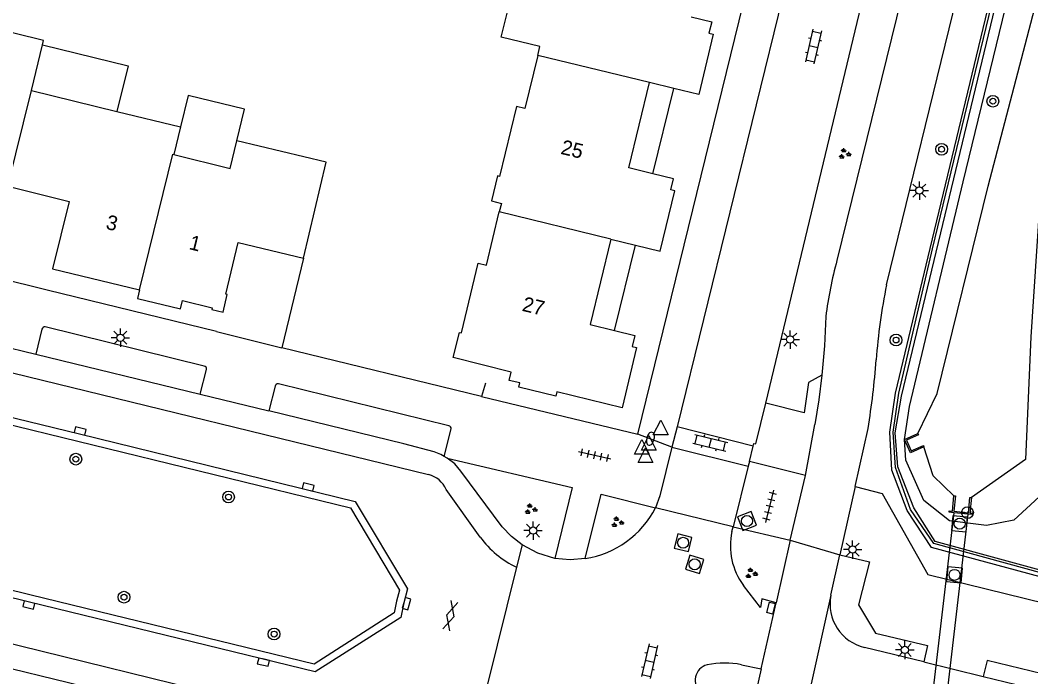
# Model space of a CAD drawing. Extents: x 125000 to 129004, y 397500 to 399008.
# Drawn here: x 126825.2 to 126894, y 398238.6 to 398283.3 of the extents above; entities that cross this region are included whole.
import ezdxf

# ---------------------------------------------------------------- set-up
doc = ezdxf.new("R2010")
doc.units = 0
for name, color, linetype in [('gg-afsc-erfafscheiding', 7, 'Continuous'), ('gg-afsc-faunaraster', 7, 'Continuous'), ('gg-afsc-hekwerk', 7, 'Continuous'), ('gg-afsc-muur', 7, 'Continuous'), ('gg-anno-huisnummerreeks BGT', 7, 'Continuous'), ('gg-bbg-gedigitaliseerde bebouwing', 7, 'Continuous'), ('gg-bbg-hoofdgebouw', 7, 'Continuous'), ('gg-bbg-luifel en loopbrug', 7, 'Continuous'), ('gg-bbg-tussenscheiding', 7, 'Continuous'), ('gg-knt-BGT kruinlijn', 7, 'Continuous'), ('gg-knt-bovenkant onderkant talud', 7, 'Continuous'), ('gg-knt-verharding', 7, 'Continuous'), ('gg-knt-verharding nz', 7, 'Continuous'), ('gg-kwrk-duiker nz buis', 7, 'Continuous'), ('gg-kwrk-uitstroombak niveau min 01', 7, 'Continuous'), ('gt-grn-groengrens', 7, 'Continuous'), ('gt-grn-weggrens', 7, 'Continuous'), ('gt-symb-boom', 7, 'Continuous'), ('gt-symb-brandkraan', 7, 'Continuous'), ('gt-symb-gesloten verharding', 7, 'Continuous'), ('gt-symb-groenvak', 7, 'Continuous'), ('gt-symb-hoogtemerk', 7, 'Continuous'), ('gt-symb-klinker verharding', 7, 'Continuous'), ('gt-symb-kolk', 7, 'Continuous'), ('gt-symb-kolk center center', 7, 'Continuous'), ('gt-symb-lichtmast', 7, 'Continuous'), ('gt-symb-rioolschacht', 7, 'Continuous'), ('gt-symb-tegel verharding', 7, 'Continuous'), ('gt-symb-waterafsluiter', 7, 'Continuous')]:
    doc.layers.add(name, color=color, linetype=linetype)

# ---------------------------------------------------------------- blocks, each defined once
blk = doc.blocks.new('gt0-RS')
at = {"layer": 'gt-symb-rioolschacht'}
blk.add_lwpolyline([(-0.5, -0.5), (0.5, -0.5), (0.5, 0.5), (-0.5, 0.5)], close=True, dxfattribs=at)
blk.add_circle((0, 0), 0.375, dxfattribs=at)
blk = doc.blocks.new('gt0-HMERK')
at = {"layer": 'gt-symb-hoogtemerk'}
blk.add_circle((0, 0), 0.4, dxfattribs=at)
blk.add_text('N.A.P', height=0.2, dxfattribs=at).set_placement((-0.354, -0.1))
blk = doc.blocks.new('gt0-BOOM')
at = {"layer": 'gt-symb-boom'}
for radius in [0.4, 0.2]:
    blk.add_circle((0, 0), radius, dxfattribs=at)
blk = doc.blocks.new('gt0-LMAST')
at = {"layer": 'gt-symb-lichtmast'}
for p, q in [((-0.182, 0.173), (-0.447, 0.438)), ((-0.005, 0.246), (-0.005, 0.621)), ((0.172, 0.173), (0.437, 0.438)), ((-0.255, -0.004), (-0.63, -0.004)), ((-0.182, -0.181), (-0.447, -0.446)), ((-0.005, -0.254), (-0.005, -0.629)), ((0.437, -0.446), (0.172, -0.181)), ((0.245, -0.004), (0.62, -0.004))]:
    blk.add_line(p, q, dxfattribs=at)
blk.add_circle((-0.005, -0.004), 0.25, dxfattribs=at)
blk = doc.blocks.new('gt0-GRVAK')
at = {"layer": 'gt-symb-groenvak'}
for p, q in [((-0.11, 0.189), (-0.228, 0.24)), ((-0.182, 0.153), (0.088, 0.153)), ((-0.091, 0.211), (-0.156, 0.322)), ((-0.047, 0.214), (-0.047, 0.393)), ((-0.004, 0.211), (0.061, 0.322)), ((0.015, 0.189), (0.133, 0.24)), ((0.262, -0.052), (0.197, 0.059)), ((0.305, -0.049), (0.305, 0.13)), ((0.349, -0.052), (0.414, 0.059)), ((-0.245, -0.228), (-0.363, -0.177)), ((-0.318, -0.264), (-0.047, -0.264)), ((-0.226, -0.206), (-0.291, -0.095)), ((-0.183, -0.203), (-0.183, -0.024)), ((-0.139, -0.206), (-0.074, -0.095)), ((-0.12, -0.228), (-0.002, -0.177)), ((0.243, -0.074), (0.125, -0.023)), ((0.17, -0.11), (0.441, -0.11)), ((0.368, -0.074), (0.486, -0.023))]:
    blk.add_line(p, q, dxfattribs=at)
blk = doc.blocks.new('gt0-TEG1')
at = {"layer": 'gt-symb-tegel verharding'}
for p, q in [((-1.125, 0), (1.125, 0)), ((-0.9, -0.25), (-0.9, 0.25)), ((-0.45, -0.25), (-0.45, 0.25)), ((0, -0.25), (0, 0.25)), ((0.45, -0.25), (0.45, 0.25)), ((0.9, -0.25), (0.9, 0.25))]:
    blk.add_line(p, q, dxfattribs=at)
blk = doc.blocks.new('gt0-KL1')
at = {"layer": 'gt-symb-klinker verharding'}
for p, q in [((-1.15, 0.3), (1.15, 0.3)), ((-1, -0.3), (-1, 0.3)), ((-0.5, 0.3), (-0.5, 0.45)), ((0, -0.3), (0, 0.3)), ((0.5, 0.3), (0.5, 0.45)), ((1, -0.3), (1, 0.3)), ((-1.15, -0.3), (1.15, -0.3)), ((-0.5, -0.45), (-0.5, -0.3)), ((0.5, -0.45), (0.5, -0.3))]:
    blk.add_line(p, q, dxfattribs=at)
blk = doc.blocks.new('gt0-KOLKCC')
at = {"layer": 'gt-symb-kolk center center'}
blk.add_lwpolyline([(-0.375, 0.2), (0.375, 0.2), (0.375, -0.2), (-0.375, -0.2)], close=True, dxfattribs=at)
blk = doc.blocks.new('gt0-KOLK')
at = {"layer": 'gt-symb-kolk'}
blk.add_lwpolyline([(0, 0), (0.375, 0), (0.375, 0.4), (-0.375, 0.4), (-0.375, 0), (0, 0)], dxfattribs=at)
blk = doc.blocks.new('gt0-WAFSL')
at = {"layer": 'gt-symb-waterafsluiter'}
for p, q in [((-0.5, -0.333), (0, 0.667)), ((0, 0.667), (0.5, -0.333)), ((0.5, -0.333), (-0.5, -0.333))]:
    blk.add_line(p, q, dxfattribs=at)
blk = doc.blocks.new('gt0-BR')
at = {"layer": 'gt-symb-brandkraan'}
for centre, radius, start, end in [((-0.244, 0), 0.206, 107.56694, 252.43307), ((0.599, -2.664), 3, 106.89205, 107.56694), ((0, -0.691), 0.938, 73.10799, 106.89205), ((-0.599, -2.664), 3, 72.43309, 73.10799), ((0.244, 0), 0.206, 287.56695, 72.43309), ((0.599, 2.664), 3, 252.43307, 253.10797), ((0, 0.691), 0.938, 253.10797, 286.89206), ((-0.599, 2.664), 3, 286.89206, 287.56695)]:
    blk.add_arc(centre, radius, start, end, dxfattribs=at)
blk = doc.blocks.new('gt0-GESVH1')
at = {"layer": 'gt-symb-gesloten verharding'}
for p, q in [((-0.992, -0.261), (0.008, 0.239)), ((0.008, -0.261), (-0.992, 0.239)), ((0.008, 0.239), (1.008, -0.261)), ((1.008, 0.239), (0.008, -0.261))]:
    blk.add_line(p, q, dxfattribs=at)

msp = doc.modelspace()

# ---------------------------------------------------------------- linework, layer by layer
at = {"layer": 'gg-afsc-erfafscheiding'}
msp.add_line((126844.481, 398267.1), (126843.009, 398260.987), dxfattribs=at)
at = {"layer": 'gg-afsc-faunaraster'}
msp.add_lwpolyline([(126907.31, 398251.333), (126906.97, 398242.289), (126887.44, 398247.655), (126885.848, 398249.966), (126884.81, 398252.837), (126884.661, 398255.238), (126885.041, 398257.888), (126887.347, 398267.74), (126897.029, 398307.764)], dxfattribs=at)
at = {"layer": 'gg-afsc-hekwerk'}
for p, q in [((126856.606, 398257.66), (126843.009, 398260.987)), ((126856.884, 398258.572), (126856.606, 398257.66))]:
    msp.add_line(p, q, dxfattribs=at)
at = {"layer": 'gg-afsc-muur'}
msp.add_line((126838.558, 398262.088), (126827.008, 398264.918), dxfattribs=at)
at = {"layer": 'gg-bbg-gedigitaliseerde bebouwing'}
for p, q in [((126825.945, 398278.527), (126826.705, 398281.635)), ((126825.945, 398278.527), (126831.775, 398277.103)), ((126831.775, 398277.103), (126836.106, 398276.045))]:
    msp.add_line(p, q, dxfattribs=at)
msp.add_lwpolyline([(126826.705, 398281.635), (126826.777, 398281.927), (126821.143, 398283.305)], dxfattribs=at)
at = {"layer": 'gg-bbg-hoofdgebouw'}
for p, q in [((126869.705, 398278.67), (126868.053, 398279.071)), ((126836.106, 398276.045), (126835.643, 398274.158)), ((126865.426, 398268.398), (126867.093, 398267.993))]:
    msp.add_line(p, q, dxfattribs=at)
for points in [[(126860.443, 398280.919), (126860.589, 398281.518), (126857.954, 398282.16), (126858.515, 398284.437), (126858.646, 398284.404), (126859.701, 398288.686)], [(126870.897, 398283.545), (126872.303, 398283.199), (126872.109, 398282.429), (126872.391, 398282.362), (126871.416, 398278.255), (126869.705, 398278.67)], [(126860.443, 398280.919), (126859.559, 398277.293), (126859, 398277.429), (126857.835, 398272.667), (126857.699, 398272.701), (126857.282, 398271), (126857.969, 398270.832), (126857.825, 398270.244)], [(126868.282, 398272.855), (126866.641, 398273.254), (126868.053, 398279.071)], [(126835.643, 398274.158), (126839.486, 398273.216), (126839.949, 398275.103)], [(126844.481, 398267.1), (126846.034, 398273.628), (126839.949, 398275.103)], [(126867.093, 398267.993), (126868.793, 398267.58), (126869.79, 398271.687), (126869.509, 398271.755), (126869.693, 398272.513), (126868.282, 398272.855)], [(126824.342, 398271.993), (126828.521, 398270.967), (126827.393, 398266.37), (126833.31, 398264.931)], [(126865.67, 398262.174), (126867.069, 398261.834), (126866.886, 398261.065), (126867.168, 398260.998), (126866.191, 398256.886), (126861.753, 398257.977), (126861.682, 398257.686), (126859.152, 398258.299), (126859.221, 398258.594), (126858.497, 398258.76), (126858.64, 398259.338), (126854.67, 398260.316), (126855.108, 398262.034), (126855.244, 398261.999), (126856.391, 398266.759), (126856.942, 398266.625), (126857.825, 398270.244)], [(126833.31, 398264.931), (126833.167, 398264.348), (126836.102, 398263.633), (126836.244, 398264.216), (126838.272, 398263.715), (126838.247, 398263.608), (126839.012, 398263.426), (126839.294, 398264.613), (126839.187, 398264.638), (126840.025, 398268.16), (126844.481, 398267.1)], [(126865.426, 398268.398), (126864.012, 398262.576), (126865.67, 398262.174)]]:
    msp.add_lwpolyline(points, dxfattribs=at)
at = {"layer": 'gg-bbg-luifel en loopbrug'}
for p, q in [((126868.282, 398272.855), (126869.705, 398278.67)), ((126865.67, 398262.174), (126867.093, 398267.993))]:
    msp.add_line(p, q, dxfattribs=at)
for points in [[(126826.705, 398281.635), (126832.534, 398280.211), (126831.775, 398277.103)], [(126839.949, 398275.103), (126840.472, 398277.24), (126836.628, 398278.18), (126836.106, 398276.045)]]:
    msp.add_lwpolyline(points, dxfattribs=at)
at = {"layer": 'gg-bbg-tussenscheiding'}
for p, q in [((126868.053, 398279.071), (126860.443, 398280.919)), ((126824.342, 398271.993), (126825.945, 398278.527)), ((126865.426, 398268.398), (126857.825, 398270.244))]:
    msp.add_line(p, q, dxfattribs=at)
msp.add_lwpolyline([(126833.31, 398264.931), (126835.577, 398274.174), (126835.643, 398274.158)], dxfattribs=at)
at = {"layer": 'gg-knt-BGT kruinlijn'}
msp.add_lwpolyline([(126885.436, 398254.747), (126885.764, 398256.982), (126889.435, 398272.304), (126896.038, 398299.487), (126898.537, 398306.051), (126901.901, 398305.245), (126904.395, 398303.907), (126905.201, 398301.804), (126905.158, 398297.628), (126904.81, 398284.667), (126903.004, 398278.469), (126901.229, 398275.623), (126897.967, 398274.408), (126896.515, 398273.992), (126896.085, 398261.494), (126895.514, 398253.158), (126894.604, 398250.84), (126892.892, 398249.242), (126891.029, 398248.885), (126888.499, 398249.192), (126886.748, 398250.57), (126885.522, 398253.338), (126885.436, 398254.747)], dxfattribs=at)
at = {"layer": 'gg-knt-bovenkant onderkant talud'}
for points in [[(126886.349, 398255.156), (126887.662, 398257.863), (126891.13, 398272.004), (126898.474, 398300.068), (126900.023, 398303.813), (126902.537, 398303.319), (126903.481, 398302.427), (126903.187, 398299.448), (126902.625, 398285.02), (126900.843, 398279.651), (126897.76, 398276.506), (126895.017, 398276.493), (126894.047, 398261.735), (126893.671, 398253.377), (126889.99, 398250.783)], [(126888.804, 398250.899), (126887.39, 398252.268), (126886.758, 398254.243)]]:
    msp.add_lwpolyline(points, dxfattribs=at)
at = {"layer": 'gg-knt-verharding'}
for p, q in [((126875.983, 398257.224), (126889.056, 398311.794)), ((126891.471, 398310.23), (126880.83, 398266.947)), ((126884.213, 398265.287), (126894.823, 398308.68)), ((126882.66, 398307.476), (126869.952, 398255.594)), ((126827.008, 398264.918), (126818.687, 398266.962)), ((126818.48, 398262.462), (126826.247, 398260.558)), ((126837.725, 398259.745), (126826.894, 398262.412)), ((126826.66, 398262.255), (126826.247, 398260.558)), ((126838.558, 398262.088), (126843.009, 398260.987)), ((126826.247, 398260.558), (126837.439, 398257.821)), ((126837.439, 398257.821), (126837.864, 398259.518)), ((126842.543, 398258.373), (126842.133, 398256.688)), ((126854.377, 398255.67), (126842.777, 398258.53)), ((126837.439, 398257.821), (126842.133, 398256.688)), ((126856.606, 398257.66), (126867.256, 398255.094)), ((126875.314, 398254.432), (126875.983, 398257.224)), ((126851.325, 398254.453), (126842.133, 398256.688)), ((126869.952, 398255.594), (126869.59, 398254.214)), ((126875.118, 398254.294), (126869.952, 398255.594)), ((126878.682, 398252.282), (126879.325, 398255.77)), ((126882.076, 398251.533), (126882.951, 398255.495)), ((126854.074, 398253.59), (126854.541, 398255.462)), ((126874.861, 398253.247), (126875.118, 398254.294)), ((126854.278, 398253.475), (126854.074, 398253.59)), ((126874.782, 398252.929), (126873.751, 398248.785)), ((126874.861, 398253.247), (126874.782, 398252.929)), ((126878.682, 398252.282), (126874.861, 398253.247)), ((126877.644, 398247.873), (126878.682, 398252.282)), ((126882.076, 398251.533), (126881.036, 398246.868)), ((126873.671, 398248.458), (126873.751, 398248.785)), ((126873.751, 398248.785), (126877.644, 398247.873)), ((126859.377, 398247.556), (126858.998, 398246.029)), ((126877.644, 398247.873), (126876.682, 398243.607)), ((126880.421, 398244.122), (126881.036, 398246.868)), ((126858.998, 398246.029), (126857.021, 398238.057)), ((126880.421, 398244.122), (126879.03, 398237.878)), ((126875.658, 398239.112), (126876.682, 398243.607)), ((126886.749, 398239.588), (126882.71, 398240.564)), ((126820.041, 398240.239), (126833.454, 398236.975)), ((126874.332, 398239.39), (126875.658, 398239.112)), ((126875.658, 398239.112), (126875.012, 398236.181)), ((126886.749, 398239.588), (126890.782, 398238.594)), ((126890.782, 398238.594), (126894.546, 398237.674))]:
    msp.add_line(p, q, dxfattribs=at)
for points in [[(126867.256, 398255.094), (126880.785, 398310.253), (126878.174, 398310.909)], [(126778.772, 398266.973), (126813.493, 398258.443), (126829.104, 398254.635), (126847.676, 398250.082)], [(126790.223, 398264.692), (126813.612, 398258.929), (126829.223, 398255.121), (126847.997, 398250.518)], [(126880.073, 398263.119), (126879.972, 398261.117), (126879.796, 398259.125)], [(126879.796, 398259.125), (126879.587, 398257.441), (126879.325, 398255.77)], [(126845.2, 398239.437), (126825.935, 398244.138), (126810.918, 398247.839), (126794.942, 398251.731), (126776.123, 398256.346)], [(126845.288, 398238.901), (126825.816, 398243.652), (126810.799, 398247.353), (126794.823, 398251.245), (126776.002, 398255.861)], [(126854.074, 398253.59), (126853.85, 398253.716), (126853.394, 398253.897), (126851.325, 398254.453)], [(126869.59, 398254.214), (126868.771, 398250.888), (126868.462, 398250.085)], [(126875.118, 398254.294), (126875.165, 398254.467), (126875.314, 398254.432)], [(126854.278, 398253.475), (126862.792, 398251.458), (126861.618, 398246.635)], [(126859.377, 398247.556), (126858.649, 398248.123), (126858.013, 398248.793), (126855.211, 398252.588), (126854.784, 398253.073), (126854.278, 398253.475)], [(126882.076, 398251.533), (126883.901, 398251.065), (126887.026, 398245.527), (126908.269, 398240.313)], [(126863.686, 398246.62), (126864.755, 398251.011), (126868.462, 398250.085)], [(126847.676, 398250.082), (126851.036, 398244.481), (126850.828, 398243.716), (126850.671, 398242.916), (126845.2, 398239.437)], [(126847.997, 398250.518), (126851.575, 398244.555), (126851.315, 398243.602), (126851.121, 398242.609), (126845.288, 398238.901)], [(126861.618, 398246.635), (126860.452, 398246.985), (126859.377, 398247.556)], [(126863.686, 398246.62), (126862.651, 398246.543), (126861.618, 398246.635)], [(126881.036, 398246.868), (126883.04, 398246.412), (126882.298, 398243.466), (126883.465, 398241.546), (126887, 398240.703), (126886.749, 398239.588)], [(126876.682, 398243.607), (126875.718, 398243.869), (126875.621, 398243.29), (126874.458, 398244.792)], [(126894.801, 398238.773), (126891.065, 398239.681), (126890.782, 398238.594)]]:
    msp.add_lwpolyline(points, dxfattribs=at)
for centre, radius, start, end in [((126907.348, 398259.714), 27.487, 164.7435, 172.88428), ((126918.707, 398257.946), 35.266, 167.98486, 176.40004), ((126826.866, 398262.2), 0.213, 82.52946, 165.18904), ((126837.68, 398259.562), 0.189, 346.66632, 76.29485), ((126825.815, 398264.708), 57.874, 350.84056, 355.49327), ((126842.75, 398258.317), 0.214, 82.74497, 164.97352), ((126854.356, 398255.485), 0.186, 352.93961, 83.56923), ((126862.695, 398253.01), 6.466, 278.81348, 333.10848), ((126878.099, 398247.491), 4.532, 167.6816, 216.55061), ((126883.402, 398243.524), 3.04, 168.66058, 256.84893), ((126872.265, 398238.332), 1.092, 104.9745, 230.65884), ((126873.165, 398233.422), 6.081, 78.93721, 101.20914)]:
    msp.add_arc(centre, radius, start, end, dxfattribs=at)
at = {"layer": 'gg-knt-verharding nz'}
for p, q in [((126790.918, 398267.529), (126853.007, 398252.35)), ((126869.59, 398254.214), (126874.782, 398252.929)), ((126849.168, 398234.77), (126773.586, 398253.315)), ((126856.525, 398248.081), (126854.199, 398251.33)), ((126873.751, 398248.785), (126868.462, 398250.085))]:
    msp.add_line(p, q, dxfattribs=at)
for centre, radius, start, end in [((126852.571, 398250.634), 1.771, 23.15454, 75.73795), ((126861.979, 398252.138), 6.797, 216.64257, 243.98828)]:
    msp.add_arc(centre, radius, start, end, dxfattribs=at)
at = {"layer": 'gg-kwrk-duiker nz buis'}
for p, q in [((126888.788, 398249.745), (126885.554, 398222.078)), ((126886.544, 398221.97), (126889.776, 398249.647))]:
    msp.add_line(p, q, dxfattribs=at)
at = {"layer": 'gg-kwrk-uitstroombak niveau min 01'}
for p, q in [((126885.436, 398254.747), (126886.349, 398255.156)), ((126889.776, 398249.647), (126888.788, 398249.745))]:
    msp.add_line(p, q, dxfattribs=at)
for points in [[(126886.349, 398255.156), (126886.39, 398255.065), (126885.568, 398254.696), (126885.896, 398253.966), (126886.717, 398254.335), (126886.758, 398254.243)], [(126886.758, 398254.243), (126885.845, 398253.834), (126885.436, 398254.747)], [(126888.788, 398249.745), (126888.472, 398249.776), (126888.482, 398249.876), (126888.701, 398249.854), (126888.804, 398250.899)], [(126888.804, 398250.899), (126888.903, 398250.89), (126888.8, 398249.845), (126889.788, 398249.747), (126889.89, 398250.792), (126889.99, 398250.783)], [(126889.99, 398250.783), (126889.887, 398249.738), (126890.106, 398249.716), (126890.096, 398249.616), (126889.776, 398249.647)]]:
    msp.add_lwpolyline(points, dxfattribs=at)
at = {"layer": 'gt-grn-groengrens'}
for points in [[(126907.51, 398251.333), (126907.223, 398241.987), (126887.273, 398247.389), (126885.609, 398249.89), (126884.577, 398252.657), (126884.428, 398255.24), (126884.816, 398257.887), (126887.172, 398267.755), (126896.84, 398307.842)], [(126907.11, 398251.334), (126906.901, 398242.492), (126887.53, 398247.782), (126886.058, 398250.087), (126884.969, 398252.883), (126884.794, 398255.193), (126885.234, 398257.682), (126897.245, 398307.633)], [(126879.796, 398259.125), (126878.881, 398258.628), (126878.595, 398256.557), (126875.983, 398257.224)]]:
    msp.add_lwpolyline(points, dxfattribs=at)
at = {"layer": 'gt-grn-weggrens'}
for p, q in [((126869.59, 398254.214), (126867.256, 398255.094)), ((126877.644, 398247.873), (126881.036, 398246.868))]:
    msp.add_line(p, q, dxfattribs=at)

# ---------------------------------------------------------------- block references
at = {"layer": 'gt-symb-boom'}
for p in [(126891.453, 398277.79), (126887.96, 398274.518), (126884.857, 398261.515), (126828.972, 398253.4), (126839.378, 398250.817), (126832.256, 398243.991), (126842.479, 398241.478)]:
    msp.add_blockref('gt0-BOOM', p, dxfattribs=at)
at = {"layer": 'gt-symb-brandkraan', "rotation": -105.06423394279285}
msp.add_blockref('gt0-BR', (126868.126, 398254.792), dxfattribs=at)
at = {"layer": 'gt-symb-gesloten verharding', "rotation": 74.62927456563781}
msp.add_blockref('gt0-GESVH1', (126854.476, 398242.723), dxfattribs=at)
at = {"layer": 'gt-symb-groenvak'}
for p in [(126881.337, 398274.204), (126859.954, 398249.986), (126865.856, 398249.097), (126874.981, 398245.609)]:
    msp.add_blockref('gt0-GRVAK', p, dxfattribs=at)
at = {"layer": 'gt-symb-hoogtemerk'}
msp.add_blockref('gt0-HMERK', (126889.723, 398249.753), dxfattribs=at)
at = {"layer": 'gt-symb-klinker verharding'}
for p, rotation in [((126879.226, 398281.526), -102.88297947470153), ((126872.202, 398254.514), -13.716469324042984), ((126868.061, 398239.635), -103.00750479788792)]:
    msp.add_blockref('gt0-KL1', p, dxfattribs=dict(at, rotation=rotation))
at = {"layer": 'gt-symb-kolk'}
for p, rotation in [((126829.223, 398255.121), -13.702889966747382), ((126844.757, 398251.311), -13.772145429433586), ((126851.315, 398243.602), -105.23813127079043), ((126825.816, 398243.652), 166.17220496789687), ((126841.796, 398239.757), 166.2971100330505)]:
    msp.add_blockref('gt0-KOLK', p, dxfattribs=dict(at, rotation=rotation))
at = {"layer": 'gt-symb-kolk center center', "rotation": 74.82061595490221}
msp.add_blockref('gt0-KOLKCC', (126876.336, 398243.247), dxfattribs=at)
at = {"layer": 'gt-symb-lichtmast'}
for p in [(126886.448, 398271.71), (126832.013, 398261.678), (126877.653, 398261.555), (126860.135, 398248.533), (126881.901, 398247.242), (126885.46, 398240.401)]:
    msp.add_blockref('gt0-LMAST', p, dxfattribs=at)
at = {"layer": 'gt-symb-rioolschacht'}
for p, rotation in [((126874.701, 398249.182), -68.97928972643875), ((126889.187, 398248.998), -95.04916646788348), ((126870.349, 398247.702), -103.5782784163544), ((126871.134, 398246.231), 73.06577358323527), ((126888.84, 398245.513), 175.58371656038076)]:
    msp.add_blockref('gt0-RS', p, dxfattribs=dict(at, rotation=rotation))
at = {"layer": 'gt-symb-tegel verharding'}
for p, rotation in [((126864.324, 398253.667), -12.479071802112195), ((126876.248, 398250.183), 75.8803970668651)]:
    msp.add_blockref('gt0-TEG1', p, dxfattribs=dict(at, rotation=rotation))
at = {"layer": 'gt-symb-waterafsluiter'}
for p in [(126868.819, 398255.398), (126868.007, 398254.352), (126867.526, 398254.073), (126867.79, 398253.507)]:
    msp.add_blockref('gt0-WAFSL', p, dxfattribs=at)

# ---------------------------------------------------------------- texts
at = {"layer": 'gg-anno-huisnummerreeks BGT'}
for s, rotation, p in [('25', 346.4, (126861.958, 398274.214)), ('3', 346.4, (126830.964, 398269.103)), ('1', 346.2, (126836.629, 398267.721)), ('27', 346.4, (126859.325, 398263.518))]:
    msp.add_text(s, height=1, rotation=rotation, dxfattribs=at).set_placement(p)

doc.saveas('drawing.dxf')
